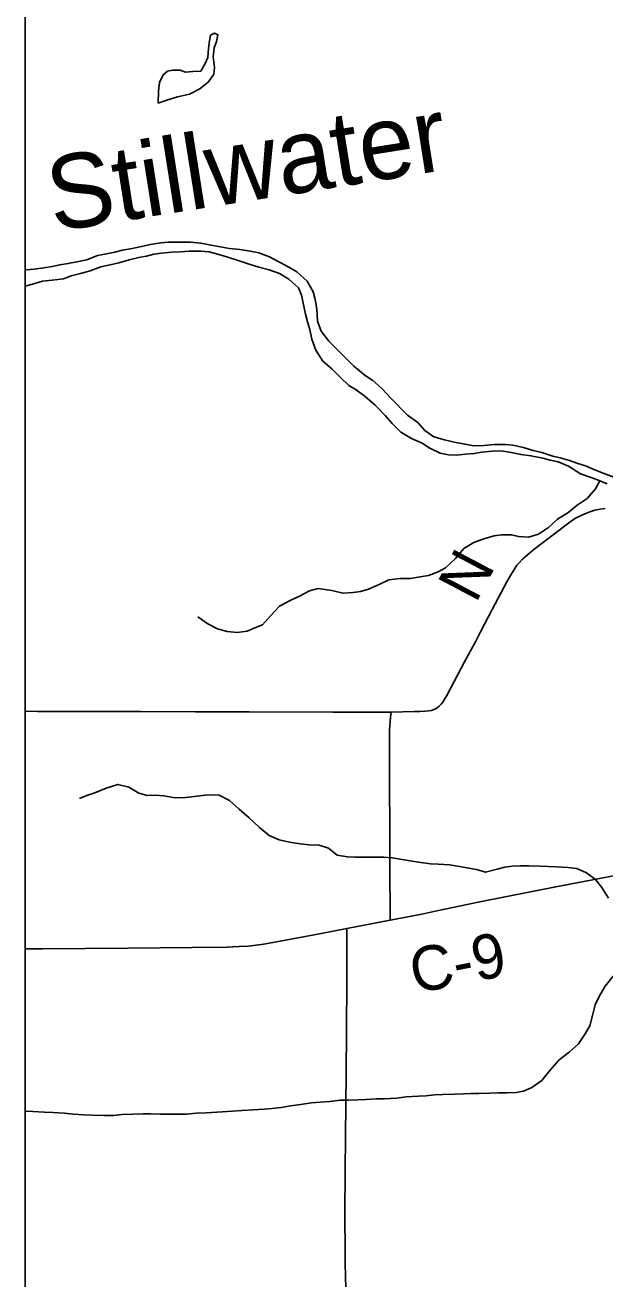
# Model space of a CAD drawing. Extents: x -87 to 2145, y -2128 to 440.
# Drawn here: x -21.62 to -2.08, y -1155.99 to -1113.74 of the extents above; entities that cross this region are included whole.
import ezdxf

# ---------------------------------------------------------------- set-up
doc = ezdxf.new("R2010")
doc.units = 0
for name, color, linetype in [('GM_X_County_Road', 7, 'Continuous'), ('GM_X_County_Road_Text', 7, 'Continuous'), ('GM_X_Major_River', 7, 'Continuous'), ('GM_X_Major_River_Text', 7, 'Continuous'), ('GM_X_Minor_Lake', 7, 'Continuous'), ('GM_X_Minor_River', 7, 'Continuous'), ('GM_X_Township_Road', 7, 'Continuous'), ('SC_Scratch1', 7, 'Continuous')]:
    doc.layers.add(name, color=color, linetype=linetype)

msp = doc.modelspace()

# ---------------------------------------------------------------- linework, layer by layer
at = {"layer": 'GM_X_County_Road'}
msp.add_line((-10.782, -1144.185), (-9.314, -1143.898), dxfattribs=at)
for points in [[(-9.283, -1136.886), (-8.507, -1136.873), (-8.307, -1136.871), (-8.142, -1136.863), (-8.029, -1136.851), (-7.93, -1136.831), (-7.849, -1136.803), (-7.773, -1136.766), (-7.722, -1136.734), (-7.663, -1136.688), (-7.605, -1136.627), (-7.549, -1136.556), (-7.495, -1136.476), (-7.413, -1136.332), (-6.814, -1135.2), (-6.435, -1134.493), (-6.275, -1134.187), (-5.884, -1133.433), (-5.382, -1132.499), (-5.263, -1132.285), (-5.121, -1132.047), (-5.05, -1131.94), (-4.977, -1131.854), (-4.865, -1131.738), (-4.696, -1131.585), (-4.483, -1131.408), (-3.396, -1130.589), (-3.172, -1130.425), (-3.049, -1130.347), (-2.907, -1130.27), (-2.759, -1130.203), (-2.592, -1130.14), (-2.421, -1130.088), (-2.247, -1130.051), (-2.07, -1130.028)], [(-21.617, -1136.861), (-21.198, -1136.868), (-20.017, -1136.873), (-17.725, -1136.871), (-15.873, -1136.878), (-14.071, -1136.882), (-11.254, -1136.887), (-9.283, -1136.886)], [(-9.314, -1143.898), (-9.329, -1142.02), (-9.338, -1138.123), (-9.339, -1137.614), (-9.335, -1137.47), (-9.332, -1137.337), (-9.321, -1137.209), (-9.306, -1137.064), (-9.283, -1136.886)], [(2.647, -1141.629), (2.531, -1141.627), (2.397, -1141.627), (2.233, -1141.64), (2.035, -1141.662), (1.84, -1141.691), (1.604, -1141.734), (1.411, -1141.774), (1.211, -1141.815), (0.702, -1141.918), (0.255, -1142.003), (-0.758, -1142.204), (-1.978, -1142.441), (-3.266, -1142.688), (-3.798, -1142.789), (-4.538, -1142.936), (-6.354, -1143.299), (-7.205, -1143.476), (-7.75, -1143.592), (-8.248, -1143.699), (-9.314, -1143.898)], [(-21.617, -1144.871), (-21.026, -1144.868), (-18.157, -1144.84), (-15.992, -1144.821), (-14.811, -1144.806), (-14.401, -1144.794), (-14.089, -1144.775), (-13.827, -1144.748), (-13.657, -1144.726), (-13.517, -1144.703), (-12.839, -1144.577), (-11.695, -1144.362), (-10.782, -1144.185)]]:
    msp.add_lwpolyline(points, dxfattribs=at)
at = {"layer": 'GM_X_Major_River'}
for points in [[(-13.742, -1121.415), (-14.033, -1121.354), (-14.384, -1121.303), (-14.736, -1121.262), (-15.097, -1121.201), (-15.348, -1121.15), (-15.7, -1121.088), (-16.041, -1121.047), (-16.795, -1121.046), (-17.046, -1121.075), (-17.388, -1121.125), (-17.8, -1121.225), (-18.071, -1121.274), (-18.333, -1121.324), (-18.594, -1121.394), (-18.926, -1121.454), (-19.177, -1121.504), (-19.539, -1121.644), (-19.821, -1121.704), (-20.162, -1121.774), (-20.444, -1121.813), (-20.705, -1121.873), (-20.987, -1121.913), (-21.308, -1121.963), (-21.579, -1121.982), (-21.617, -1121.983)], [(-21.617, -1122.53), (-21.37, -1122.466), (-21.028, -1122.366), (-20.706, -1122.327), (-20.324, -1122.287), (-20.063, -1122.187), (-19.751, -1122.107), (-19.43, -1122.017), (-19.068, -1121.887), (-18.756, -1121.817), (-18.464, -1121.747), (-18.112, -1121.647), (-17.781, -1121.567), (-17.529, -1121.518), (-17.278, -1121.458), (-17.017, -1121.418), (-16.675, -1121.388)], [(-16.675, -1121.388), (-16.384, -1121.379), (-16.092, -1121.36), (-15.68, -1121.35), (-15.419, -1121.381), (-15.168, -1121.442), (-14.787, -1121.554), (-14.405, -1121.686), (-14.064, -1121.798), (-13.743, -1121.889), (-13.391, -1121.981), (-13.05, -1122.102), (-12.729, -1122.294), (-12.408, -1122.587), (-12.308, -1122.84), (-12.169, -1123.475), (-12.1, -1123.737), (-12.02, -1124), (-11.961, -1124.322), (-11.821, -1124.695), (-11.591, -1125.059), (-11.28, -1125.322), (-10.999, -1125.605), (-10.709, -1125.877), (-10.458, -1126.029), (-10.157, -1126.252), (-9.826, -1126.545), (-9.486, -1126.898), (-9.255, -1127.161), (-8.964, -1127.454), (-8.603, -1127.667), (-8.242, -1127.829), (-7.981, -1127.991), (-7.63, -1128.163), (-7.349, -1128.214), (-7.068, -1128.225), (-6.796, -1128.195), (-6.485, -1128.176), (-6.233, -1128.126), (-5.872, -1128.096), (-5.58, -1128.087), (-5.239, -1128.138), (-4.908, -1128.21), (-4.576, -1128.251), (-4.174, -1128.332), (-3.923, -1128.393), (-3.662, -1128.454), (-3.311, -1128.596), (-2.91, -1128.859), (-2.579, -1128.971), (-2.328, -1129.062), (-2.006, -1129.194)], [(-1.785, -1128.973), (-2.146, -1128.841), (-2.397, -1128.73), (-2.738, -1128.588), (-2.999, -1128.516), (-3.28, -1128.415), (-3.592, -1128.324), (-3.843, -1128.262), (-4.204, -1128.141), (-4.505, -1128.069), (-4.827, -1127.968), (-5.188, -1127.896), (-5.449, -1127.866), (-5.811, -1127.875), (-6.153, -1127.904), (-6.494, -1127.913), (-6.856, -1127.852), (-7.157, -1127.791), (-7.488, -1127.71), (-7.85, -1127.608), (-8.151, -1127.395), (-8.381, -1127.133), (-8.732, -1126.88), (-9.293, -1126.314), (-9.594, -1125.981), (-9.905, -1125.718), (-10.155, -1125.546), (-10.546, -1125.233), (-11.388, -1124.384), (-11.648, -1124.051), (-11.768, -1123.718), (-11.787, -1123.315), (-11.847, -1122.982), (-11.916, -1122.73), (-12.116, -1122.366), (-12.457, -1122.053), (-12.808, -1121.851), (-13.089, -1121.699), (-13.38, -1121.547), (-13.742, -1121.415)]]:
    msp.add_lwpolyline(points, dxfattribs=at)
at = {"layer": 'GM_X_Minor_Lake'}
for points in [[(-17.134, -1116.363), (-16.84, -1116.269), (-16.486, -1116.157), (-16.082, -1116.065), (-15.726, -1115.883), (-15.439, -1115.649), (-15.253, -1115.392), (-15.237, -1115.162), (-15.279, -1114.8), (-15.252, -1114.5), (-15.167, -1114.291), (-15.121, -1114.062), (-15.231, -1114.009), (-15.373, -1114.076)], [(-15.373, -1114.076), (-15.407, -1114.266), (-15.433, -1114.526), (-15.461, -1114.826), (-15.546, -1115.025), (-15.702, -1115.292), (-15.964, -1115.296), (-16.215, -1115.32), (-16.395, -1115.256), (-16.636, -1115.251), (-16.817, -1115.287), (-16.971, -1115.414), (-17.087, -1115.672), (-17.124, -1115.972), (-17.134, -1116.363)]]:
    msp.add_lwpolyline(points, dxfattribs=at)
at = {"layer": 'GM_X_Minor_River'}
for points in [[(-2.253, -1129.093), (-2.399, -1129.365), (-2.681, -1129.687), (-3.013, -1129.918), (-3.335, -1130.179), (-3.677, -1130.39), (-3.989, -1130.672), (-4.321, -1130.893), (-4.663, -1130.993), (-4.985, -1130.972), (-5.236, -1130.911), (-5.567, -1130.92), (-5.819, -1130.949), (-6.16, -1131.049), (-6.502, -1131.17), (-6.834, -1131.37), (-7.117, -1131.713), (-7.449, -1132.024), (-7.7, -1132.165), (-8.032, -1132.285), (-8.304, -1132.335), (-8.635, -1132.384), (-8.997, -1132.384), (-9.359, -1132.433), (-9.691, -1132.584), (-10.053, -1132.744), (-10.314, -1132.824), (-10.565, -1132.854), (-10.917, -1132.883), (-11.279, -1132.792), (-11.741, -1132.72), (-12.032, -1132.8), (-12.354, -1132.97), (-12.686, -1133.131), (-13.048, -1133.322), (-13.35, -1133.644), (-13.622, -1133.945), (-13.874, -1134.046), (-14.135, -1134.156), (-14.477, -1134.206), (-14.808, -1134.175), (-15.14, -1134.083), (-15.461, -1133.911), (-15.802, -1133.678)], [(-1.961, -1143.158), (-2.191, -1142.804), (-2.402, -1142.532), (-2.703, -1142.309), (-3.024, -1142.157), (-3.325, -1142.126), (-3.727, -1142.105), (-3.998, -1142.094), (-4.279, -1142.084), (-4.651, -1142.073), (-4.922, -1142.072), (-5.204, -1142.081), (-5.455, -1142.111), (-5.716, -1142.181), (-6.108, -1142.281), (-6.409, -1142.199), (-6.731, -1142.138), (-6.982, -1142.097), (-7.323, -1142.036), (-7.705, -1142.015), (-7.956, -1142.004), (-8.358, -1141.943), (-8.649, -1141.902), (-8.981, -1141.851), (-9.252, -1141.8), (-9.533, -1141.779), (-10.487, -1141.776), (-10.759, -1141.766), (-11.1, -1141.715), (-11.391, -1141.472), (-11.712, -1141.37), (-12.044, -1141.359), (-12.355, -1141.328), (-12.706, -1141.277), (-13.058, -1141.196), (-13.399, -1141.044), (-13.72, -1140.781), (-14.071, -1140.447), (-14.402, -1140.164), (-14.732, -1139.871), (-15.084, -1139.689), (-15.435, -1139.678), (-15.737, -1139.707), (-16.088, -1139.757), (-16.34, -1139.776), (-16.631, -1139.766), (-16.942, -1139.715), (-17.244, -1139.694), (-17.505, -1139.703), (-17.786, -1139.622), (-18.117, -1139.419), (-18.488, -1139.328), (-18.891, -1139.458), (-19.263, -1139.608), (-19.534, -1139.698), (-19.786, -1139.799)], [(-3.623, -1148.608), (-3.29, -1148.347), (-2.978, -1148.066), (-2.767, -1147.764), (-2.595, -1147.462), (-2.504, -1147.119), (-2.412, -1146.756), (-2.281, -1146.474), (-2.079, -1146.122), (-1.807, -1145.79), (-1.515, -1145.518), (-1.163, -1145.358), (-0.861, -1145.258)], [(-21.617, -1150.334), (-21.359, -1150.351), (-20.958, -1150.372), (-20.686, -1150.383), (-20.285, -1150.404), (-19.973, -1150.435), (-19.652, -1150.466), (-19.35, -1150.477), (-18.959, -1150.488), (-18.637, -1150.479), (-18.346, -1150.449), (-17.974, -1150.44), (-17.642, -1150.43), (-17.391, -1150.431), (-17.05, -1150.442), (-16.517, -1150.443), (-16.176, -1150.434), (-15.854, -1150.404), (-15.522, -1150.395), (-14.98, -1150.356), (-14.628, -1150.337), (-14.307, -1150.317), (-13.935, -1150.298), (-13.553, -1150.269), (-13.292, -1150.249), (-12.99, -1150.22), (-12.669, -1150.16), (-12.337, -1150.11), (-11.965, -1150.061), (-11.674, -1150.031), (-11.352, -1150.012), (-11, -1149.972), (-10.719, -1149.963), (-10.397, -1149.954), (-10.136, -1149.944), (-9.785, -1149.925), (-9.523, -1149.925), (-9.091, -1149.896), (-8.78, -1149.857), (-8.368, -1149.837), (-8.117, -1149.818), (-7.815, -1149.788), (-7.544, -1149.779), (-7.142, -1149.76), (-6.85, -1149.75), (-6.599, -1149.741), (-6.328, -1149.741), (-5.966, -1149.732), (-5.655, -1149.723), (-5.374, -1149.723), (-5.072, -1149.714), (-4.821, -1149.664), (-4.549, -1149.544), (-4.207, -1149.303), (-3.935, -1148.971), (-3.623, -1148.608)]]:
    msp.add_lwpolyline(points, dxfattribs=at)
at = {"layer": 'GM_X_Township_Road'}
msp.add_lwpolyline([(-10.833, -1163.353), (-10.832, -1163.194), (-10.828, -1161.816), (-10.822, -1160.635), (-10.821, -1160.028), (-10.831, -1157.668), (-10.815, -1157.176), (-10.809, -1156.667), (-10.817, -1156.191), (-10.822, -1156.027), (-10.828, -1155.831), (-10.832, -1155.537), (-10.842, -1153.377), (-10.837, -1152.804), (-10.831, -1152.18), (-10.823, -1151.351), (-10.812, -1149.941), (-10.804, -1149.253), (-10.802, -1149.024), (-10.786, -1147.685), (-10.782, -1145.882), (-10.779, -1144.408), (-10.782, -1144.185)], dxfattribs=at)
at = {"layer": 'SC_Scratch1'}
msp.add_lwpolyline([(-21.617, -825.188), (230.183, -825.188), (230.183, -1245.188), (-21.617, -1245.188)], close=True, dxfattribs=at)

# ---------------------------------------------------------------- texts
at = {"layer": 'GM_X_County_Road_Text'}
for s, rotation, p in [('N', 62.1531, (-6.435, -1133.254)), ('C-9', 11.3094, (-8.488, -1146.382))]:
    msp.add_text(s, height=1.5, rotation=rotation, dxfattribs=at).set_placement(p)
at = {"layer": 'GM_X_Major_River_Text'}
msp.add_text('Stillwater', height=2.5, rotation=8.9832, dxfattribs=at).set_placement((-20.663, -1120.706))

doc.saveas('drawing.dxf')
